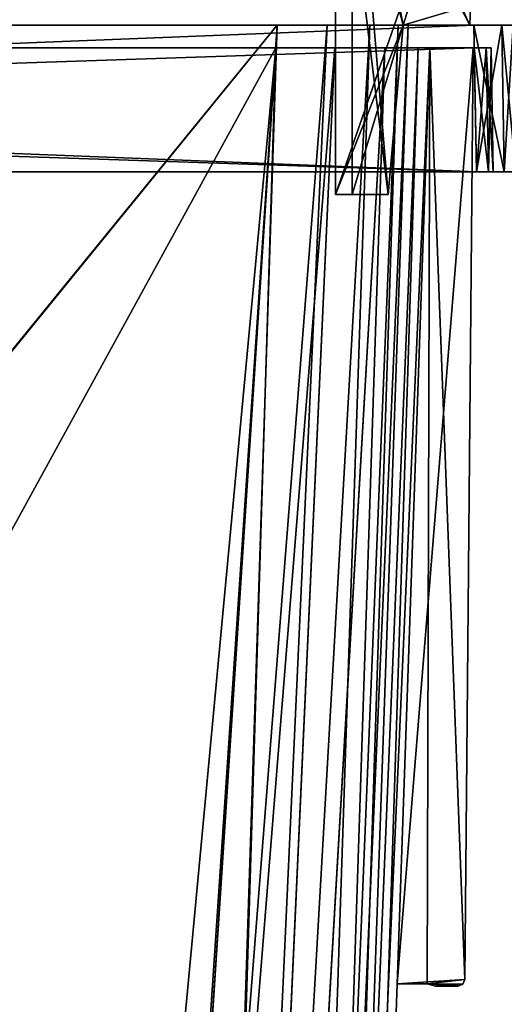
# Model space of a CAD drawing. Header units: millimetres. Extents: x -269 to 269, y -42 to 464.
# Tile 305 of 354: x 52 to 94, y 284 to 372. Entities that reach past the tile are written whole.
import ezdxf

# ---------------------------------------------------------------- set-up
doc = ezdxf.new("R2010")
doc.units = ezdxf.units.MM
doc.header["$LTSCALE"] = 65.185185
for name, color, linetype in [('1410', 7, 'CONTINUOUS'), ('1411', 7, 'CONTINUOUS'), ('1412', 7, 'CONTINUOUS'), ('1413', 7, 'CONTINUOUS'), ('1414', 7, 'CONTINUOUS'), ('1415', 7, 'CONTINUOUS'), ('1416', 7, 'CONTINUOUS'), ('1437', 7, 'CONTINUOUS'), ('1526', 7, 'CONTINUOUS'), ('1533', 7, 'CONTINUOUS'), ('1534', 7, 'CONTINUOUS'), ('1546', 7, 'CONTINUOUS'), ('1550', 7, 'CONTINUOUS'), ('1552', 7, 'CONTINUOUS'), ('1553', 7, 'CONTINUOUS'), ('1557', 7, 'CONTINUOUS'), ('1558', 7, 'CONTINUOUS'), ('1559', 7, 'CONTINUOUS'), ('1560', 7, 'CONTINUOUS'), ('1581', 7, 'CONTINUOUS'), ('1667', 7, 'CONTINUOUS'), ('1700', 7, 'CONTINUOUS'), ('1723', 7, 'CONTINUOUS'), ('1724', 7, 'CONTINUOUS'), ('1725', 7, 'CONTINUOUS'), ('1726', 7, 'CONTINUOUS'), ('1727', 7, 'CONTINUOUS'), ('1728', 7, 'CONTINUOUS'), ('1729', 7, 'CONTINUOUS'), ('1730', 7, 'CONTINUOUS'), ('1731', 7, 'CONTINUOUS'), ('1732', 7, 'CONTINUOUS'), ('1733', 7, 'CONTINUOUS'), ('1734', 7, 'CONTINUOUS'), ('1735', 7, 'CONTINUOUS'), ('1736', 7, 'CONTINUOUS'), ('2070', 7, 'CONTINUOUS'), ('2071', 7, 'CONTINUOUS'), ('2072', 7, 'CONTINUOUS'), ('2074', 7, 'CONTINUOUS'), ('2075', 7, 'CONTINUOUS'), ('2076', 7, 'CONTINUOUS'), ('2078', 7, 'CONTINUOUS'), ('2079', 7, 'CONTINUOUS'), ('2080', 7, 'CONTINUOUS'), ('2081', 7, 'CONTINUOUS'), ('2082', 7, 'CONTINUOUS'), ('2083', 7, 'CONTINUOUS'), ('2084', 7, 'CONTINUOUS'), ('2142', 7, 'CONTINUOUS'), ('2143', 7, 'CONTINUOUS'), ('2144', 7, 'CONTINUOUS'), ('2146', 7, 'CONTINUOUS'), ('2147', 7, 'CONTINUOUS'), ('2148', 7, 'CONTINUOUS'), ('2150', 7, 'CONTINUOUS'), ('2151', 7, 'CONTINUOUS'), ('2152', 7, 'CONTINUOUS'), ('2153', 7, 'CONTINUOUS'), ('2154', 7, 'CONTINUOUS'), ('2155', 7, 'CONTINUOUS'), ('2156', 7, 'CONTINUOUS')]:
    doc.layers.add(name, color=color, linetype=linetype)

msp = doc.modelspace()

# ---------------------------------------------------------------- linework, layer by layer
at = {"layer": '1410', "linetype": 'Continuous'}
for points in [[(87.884, 369, -319.713), (84.986, 286, -274.25), (75.522, 15, -286.541), (87.884, 369, -319.713)], [(75.522, 15, -296.56), (87.884, 369, -319.713), (75.522, 15, -286.541), (75.522, 15, -296.56)], [(87.884, 369, -27.287), (75.522, 15, -50.44), (87.884, 369, -72.75), (87.884, 369, -27.287)], [(87.884, 369, -72.75), (75.522, 15, -50.44), (84.986, 286, -72.75), (87.884, 369, -72.75)], [(87.884, 369, -272.026), (87.884, 369, -74.974), (84.986, 286, -74.25), (87.884, 369, -272.026)], [(84.986, 286, -272.75), (87.884, 369, -272.026), (84.986, 286, -74.25), (84.986, 286, -272.75)], [(87.884, 369, -274.25), (84.986, 286, -274.25), (87.884, 369, -319.713), (87.884, 369, -274.25)], [(84.986, 286, -274.25), (84.986, 286, -272.75), (75.522, 15, -50.44), (84.986, 286, -274.25)], [(75.522, 15, -50.44), (84.986, 286, -272.75), (84.986, 286, -74.25), (75.522, 15, -50.44)], [(75.522, 15, -286.541), (84.986, 286, -274.25), (75.522, 15, -60.459), (75.522, 15, -286.541)], [(75.522, 15, -60.459), (84.986, 286, -274.25), (75.522, 15, -50.44), (75.522, 15, -60.459)], [(84.986, 286, -72.75), (75.522, 15, -50.44), (84.986, 286, -74.25), (84.986, 286, -72.75)]]:
    msp.add_3dface(points, dxfattribs=at)
at = {"layer": '1411', "linetype": 'Continuous'}
for points in [[(-237.308, 369, -337.308), (-236.868, 369, -338.368), (93.308, 369, -337.308), (-237.308, 369, -337.308)], [(-237.308, 369, -337.308), (93.308, 369, -337.308), (26.526, 369, -337.21), (-237.308, 369, -337.308)], [(-236.868, 369, -8.632), (-237.308, 369, -9.692), (92.868, 369, -8.632), (-236.868, 369, -8.632)], [(92.868, 369, -8.632), (-237.308, 369, -9.692), (93.308, 369, -9.692), (92.868, 369, -8.632)], [(93.308, 369, -9.692), (-237.308, 369, -9.692), (-170.526, 369, -9.79), (93.308, 369, -9.692)], [(-236.868, 369, -338.368), (-235.808, 369, -338.808), (92.868, 369, -338.368), (-236.868, 369, -338.368)], [(93.308, 369, -337.308), (-236.868, 369, -338.368), (92.868, 369, -338.368), (93.308, 369, -337.308)], [(-235.808, 369, -8.192), (-236.868, 369, -8.632), (91.808, 369, -8.192), (-235.808, 369, -8.192)], [(91.808, 369, -8.192), (-236.868, 369, -8.632), (92.868, 369, -8.632), (91.808, 369, -8.192)], [(-235.808, 369, -338.808), (91.808, 369, -338.808), (92.868, 369, -338.368), (-235.808, 369, -338.808)], [(93.308, 369, -9.692), (-170.526, 369, -9.79), (26.526, 369, -9.79), (93.308, 369, -9.692)], [(28.75, 369, -337.21), (26.526, 369, -337.21), (93.308, 369, -337.308), (28.75, 369, -337.21)], [(28.75, 369, -9.79), (93.308, 369, -9.692), (26.526, 369, -9.79), (28.75, 369, -9.79)], [(74.213, 369, -13.616), (93.308, 369, -9.692), (28.75, 369, -13.616), (74.213, 369, -13.616)], [(28.75, 369, -13.616), (93.308, 369, -9.692), (28.75, 369, -9.79), (28.75, 369, -13.616)], [(28.75, 369, -337.21), (93.308, 369, -337.308), (74.213, 369, -333.384), (28.75, 369, -337.21)], [(28.75, 369, -333.384), (28.75, 369, -337.21), (74.213, 369, -333.384), (28.75, 369, -333.384)], [(79.451, 369, -14.656), (93.308, 369, -9.692), (74.213, 369, -13.616), (79.451, 369, -14.656)], [(74.213, 369, -333.384), (93.308, 369, -337.308), (79.445, 369, -332.347), (74.213, 369, -333.384)], [(79.445, 369, -332.347), (93.308, 369, -337.308), (83.889, 369, -329.377), (79.445, 369, -332.347)], [(83.89, 369, -17.623), (93.308, 369, -9.692), (79.451, 369, -14.656), (83.89, 369, -17.623)], [(83.889, 369, -329.377), (93.308, 369, -337.308), (86.849, 369, -324.94), (83.889, 369, -329.377)], [(86.846, 369, -22.054), (93.308, 369, -9.692), (83.89, 369, -17.623), (86.846, 369, -22.054)], [(87.884, 369, -27.287), (93.308, 369, -9.692), (86.846, 369, -22.054), (87.884, 369, -27.287)], [(93.308, 369, -337.308), (87.884, 369, -319.713), (86.849, 369, -324.94), (93.308, 369, -337.308)], [(87.884, 369, -74.974), (87.884, 369, -272.026), (91.71, 369, -74.974), (87.884, 369, -74.974)], [(93.308, 369, -9.692), (87.884, 369, -272.026), (91.71, 369, -272.026), (93.308, 369, -9.692)], [(87.884, 369, -272.026), (93.308, 369, -9.692), (91.71, 369, -74.974), (87.884, 369, -272.026)], [(87.884, 369, -274.25), (87.884, 369, -319.713), (91.71, 369, -274.25), (87.884, 369, -274.25)], [(87.884, 369, -319.713), (93.308, 369, -337.308), (91.71, 369, -274.25), (87.884, 369, -319.713)], [(87.884, 369, -27.287), (87.884, 369, -72.75), (93.308, 369, -9.692), (87.884, 369, -27.287)], [(93.308, 369, -9.692), (87.884, 369, -72.75), (91.71, 369, -72.75), (93.308, 369, -9.692)], [(93.308, 369, -337.308), (93.308, 369, -9.692), (91.71, 369, -274.25), (93.308, 369, -337.308)], [(91.71, 369, -274.25), (93.308, 369, -9.692), (91.71, 369, -272.026), (91.71, 369, -274.25)], [(91.71, 369, -74.974), (93.308, 369, -9.692), (91.71, 369, -72.75), (91.71, 369, -74.974)]]:
    msp.add_3dface(points, dxfattribs=at)
at = {"layer": '1412', "linetype": 'Continuous'}
for points in [[(-235.808, 369, -338.808), (-236, 358, -339), (92, 358, -339), (-235.808, 369, -338.808)], [(91.808, 369, -338.808), (-235.808, 369, -338.808), (92, 358, -339), (91.808, 369, -338.808)]]:
    msp.add_3dface(points, dxfattribs=at)
at = {"layer": '1413', "linetype": 'Continuous'}
for points in [[(92.001, 358, -341), (-236, 358, -339), (-236.001, 358, -341), (92.001, 358, -341)], [(92.001, 358, -6), (-236.001, 358, -6), (92, 358, -8), (92.001, 358, -6)], [(92, 358, -8), (-236.001, 358, -6), (-236, 358, -8), (92, 358, -8)], [(92, 358, -339), (-236, 358, -339), (92.001, 358, -341), (92, 358, -339)], [(92, 358, -339), (92.001, 358, -341), (93.06, 358, -338.56), (92, 358, -339)], [(92.001, 358, -6), (92, 358, -8), (93.06, 358, -8.44), (92.001, 358, -6)], [(92.001, 358, -341), (94.475, 358, -339.975), (93.06, 358, -338.56), (92.001, 358, -341)], [(94.475, 358, -7.025), (92.001, 358, -6), (93.06, 358, -8.44), (94.475, 358, -7.025)], [(93.5, 358, -9.5), (94.475, 358, -7.025), (93.06, 358, -8.44), (93.5, 358, -9.5)], [(93.06, 358, -338.56), (94.475, 358, -339.975), (93.5, 358, -337.5), (93.06, 358, -338.56)], [(94.475, 358, -339.975), (94.475, 358, -7.025), (93.5, 358, -9.5), (94.475, 358, -339.975)], [(93.5, 358, -337.5), (94.475, 358, -339.975), (93.5, 358, -9.5), (93.5, 358, -337.5)], [(95.5, 358, -9.499), (94.475, 358, -7.025), (95.5, 358, -337.501), (95.5, 358, -9.499)], [(95.5, 358, -337.501), (94.475, 358, -7.025), (94.475, 358, -339.975), (95.5, 358, -337.501)]]:
    msp.add_3dface(points, dxfattribs=at)
at = {"layer": '1414', "linetype": 'Continuous'}
for points in [[(92.001, 358, -341), (-236.001, 358, -341), (91.774, 371, -340.773), (92.001, 358, -341)], [(-236.001, 358, -341), (-235.774, 371, -340.773), (91.774, 371, -340.773), (-236.001, 358, -341)]]:
    msp.add_3dface(points, dxfattribs=at)
at = {"layer": '1415', "linetype": 'Continuous'}
for points in [[(91.774, 371, -340.773), (-235.774, 371, -340.773), (74.339, 371, -331.453), (91.774, 371, -340.773)], [(74.339, 371, -331.453), (-235.774, 371, -340.773), (-218.339, 371, -331.453), (74.339, 371, -331.453)], [(-235.774, 371, -6.227), (91.774, 371, -6.227), (-218.339, 371, -15.547), (-235.774, 371, -6.227)], [(-218.339, 371, -15.547), (91.774, 371, -6.227), (74.339, 371, -15.547), (-218.339, 371, -15.547)], [(91.774, 371, -340.773), (74.339, 371, -331.453), (78.781, 371, -330.572), (91.774, 371, -340.773)], [(74.339, 371, -15.547), (91.774, 371, -6.227), (78.785, 371, -16.429), (74.339, 371, -15.547)], [(82.549, 371, -328.058), (91.774, 371, -340.773), (78.781, 371, -330.572), (82.549, 371, -328.058)], [(78.785, 371, -16.429), (91.774, 371, -6.227), (82.558, 371, -18.951), (78.785, 371, -16.429)], [(85.071, 371, -324.285), (91.774, 371, -340.773), (82.549, 371, -328.058), (85.071, 371, -324.285)], [(82.558, 371, -18.951), (91.774, 371, -6.227), (85.072, 371, -22.719), (82.558, 371, -18.951)], [(85.953, 371, -319.839), (91.774, 371, -340.773), (85.071, 371, -324.285), (85.953, 371, -319.839)], [(85.072, 371, -22.719), (91.774, 371, -6.227), (85.953, 371, -27.161), (85.072, 371, -22.719)], [(91.774, 371, -6.227), (91.774, 371, -340.773), (85.953, 371, -319.839), (91.774, 371, -6.227)], [(85.953, 371, -27.161), (91.774, 371, -6.227), (85.953, 371, -319.839), (85.953, 371, -27.161)], [(91.774, 371, -340.773), (91.774, 371, -6.227), (94.248, 371, -7.252), (91.774, 371, -340.773)], [(94.248, 371, -339.748), (91.774, 371, -340.773), (94.248, 371, -7.252), (94.248, 371, -339.748)], [(95.273, 371, -337.274), (94.248, 371, -339.748), (95.273, 371, -9.726), (95.273, 371, -337.274)], [(95.273, 371, -9.726), (94.248, 371, -339.748), (94.248, 371, -7.252), (95.273, 371, -9.726)]]:
    msp.add_3dface(points, dxfattribs=at)
at = {"layer": '1416', "linetype": 'Continuous'}
for points in [[(74.339, 371, -331.453), (-218.339, 371, -331.453), (-196.611, 38.791, -319.852), (74.339, 371, -331.453)], [(-195.968, 38.791, -319.852), (74.339, 371, -331.453), (-196.611, 38.791, -319.852), (-195.968, 38.791, -319.852)], [(74.339, 371, -331.453), (-195.968, 38.791, -319.852), (51.968, 38.791, -319.852), (74.339, 371, -331.453)], [(52.611, 38.791, -319.852), (74.339, 371, -331.453), (51.968, 38.791, -319.852), (52.611, 38.791, -319.852)]]:
    msp.add_3dface(points, dxfattribs=at)
at = {"layer": '1437', "linetype": 'Continuous'}
for points in [[(-218.339, 371, -15.547), (74.339, 371, -15.547), (52.611, 38.791, -27.148), (-218.339, 371, -15.547)], [(-195.968, 38.791, -27.148), (-218.339, 371, -15.547), (51.968, 38.791, -27.148), (-195.968, 38.791, -27.148)], [(51.968, 38.791, -27.148), (-218.339, 371, -15.547), (52.611, 38.791, -27.148), (51.968, 38.791, -27.148)]]:
    msp.add_3dface(points, dxfattribs=at)
at = {"layer": '1526', "linetype": 'Continuous'}
for points in [[(85.953, 371, -27.161), (85.953, 371, -319.839), (74.352, 38.791, -298.111), (85.953, 371, -27.161)], [(74.352, 38.791, -48.889), (85.953, 371, -27.161), (74.352, 38.791, -49.532), (74.352, 38.791, -48.889)], [(85.953, 371, -27.161), (74.352, 38.791, -298.111), (74.352, 38.791, -297.468), (85.953, 371, -27.161)], [(85.953, 371, -27.161), (74.352, 38.791, -297.468), (74.352, 38.791, -49.532), (85.953, 371, -27.161)]]:
    msp.add_3dface(points, dxfattribs=at)
at = {"layer": '1533', "linetype": 'Continuous'}
for points in [[(74.339, 371, -331.453), (52.611, 38.791, -319.852), (63.488, 38.647, -316.933), (74.339, 371, -331.453)], [(78.781, 371, -330.572), (74.339, 371, -331.453), (63.488, 38.647, -316.933), (78.781, 371, -330.572)], [(82.549, 371, -328.058), (78.781, 371, -330.572), (63.488, 38.647, -316.933), (82.549, 371, -328.058)], [(82.549, 371, -328.058), (63.488, 38.647, -316.933), (71.438, 38.648, -308.979), (82.549, 371, -328.058)], [(85.071, 371, -324.285), (82.549, 371, -328.058), (71.438, 38.648, -308.979), (85.071, 371, -324.285)], [(85.071, 371, -324.285), (71.438, 38.648, -308.979), (74.352, 38.791, -298.111), (85.071, 371, -324.285)], [(85.953, 371, -319.839), (85.071, 371, -324.285), (74.352, 38.791, -298.111), (85.953, 371, -319.839)]]:
    msp.add_3dface(points, dxfattribs=at)
at = {"layer": '1534', "linetype": 'Continuous'}
for points in [[(74.339, 371, -15.547), (78.785, 371, -16.429), (52.611, 38.791, -27.148), (74.339, 371, -15.547)], [(52.611, 38.791, -27.148), (78.785, 371, -16.429), (63.487, 38.647, -30.067), (52.611, 38.791, -27.148)], [(78.785, 371, -16.429), (82.558, 371, -18.951), (63.487, 38.647, -30.067), (78.785, 371, -16.429)], [(82.558, 371, -18.951), (71.437, 38.648, -38.02), (63.487, 38.647, -30.067), (82.558, 371, -18.951)], [(82.558, 371, -18.951), (85.072, 371, -22.719), (71.437, 38.648, -38.02), (82.558, 371, -18.951)], [(85.072, 371, -22.719), (85.953, 371, -27.161), (71.437, 38.648, -38.02), (85.072, 371, -22.719)], [(85.953, 371, -27.161), (74.352, 38.791, -48.889), (71.437, 38.648, -38.02), (85.953, 371, -27.161)]]:
    msp.add_3dface(points, dxfattribs=at)
at = {"layer": '1546', "linetype": 'Continuous'}
for points in [[(-236.001, 358, -6), (92.001, 358, -6), (-235.774, 371, -6.227), (-236.001, 358, -6)], [(92.001, 358, -6), (91.774, 371, -6.227), (-235.774, 371, -6.227), (92.001, 358, -6)]]:
    msp.add_3dface(points, dxfattribs=at)
at = {"layer": '1550', "linetype": 'Continuous'}
for points in [[(92.001, 358, -6), (94.475, 358, -7.025), (91.774, 371, -6.227), (92.001, 358, -6)], [(91.774, 371, -6.227), (94.475, 358, -7.025), (94.248, 371, -7.252), (91.774, 371, -6.227)], [(94.475, 358, -7.025), (95.5, 358, -9.499), (94.248, 371, -7.252), (94.475, 358, -7.025)], [(95.5, 358, -9.499), (95.273, 371, -9.726), (94.248, 371, -7.252), (95.5, 358, -9.499)]]:
    msp.add_3dface(points, dxfattribs=at)
at = {"layer": '1552', "linetype": 'Continuous'}
for points in [[(92.001, 358, -341), (91.774, 371, -340.773), (94.248, 371, -339.748), (92.001, 358, -341)], [(94.475, 358, -339.975), (92.001, 358, -341), (94.248, 371, -339.748), (94.475, 358, -339.975)], [(94.475, 358, -339.975), (94.248, 371, -339.748), (95.273, 371, -337.274), (94.475, 358, -339.975)], [(95.5, 358, -337.501), (94.475, 358, -339.975), (95.273, 371, -337.274), (95.5, 358, -337.501)]]:
    msp.add_3dface(points, dxfattribs=at)
at = {"layer": '1553', "linetype": 'Continuous'}
for points in [[(-235.808, 369, -8.192), (91.808, 369, -8.192), (-236, 358, -8), (-235.808, 369, -8.192)], [(91.808, 369, -8.192), (92, 358, -8), (-236, 358, -8), (91.808, 369, -8.192)]]:
    msp.add_3dface(points, dxfattribs=at)
at = {"layer": '1557', "linetype": 'Continuous'}
for points in [[(91.808, 369, -8.192), (92.868, 369, -8.632), (92, 358, -8), (91.808, 369, -8.192)], [(92, 358, -8), (92.868, 369, -8.632), (93.06, 358, -8.44), (92, 358, -8)], [(92.868, 369, -8.632), (93.308, 369, -9.692), (93.06, 358, -8.44), (92.868, 369, -8.632)], [(93.308, 369, -9.692), (93.5, 358, -9.5), (93.06, 358, -8.44), (93.308, 369, -9.692)]]:
    msp.add_3dface(points, dxfattribs=at)
at = {"layer": '1558', "linetype": 'Continuous'}
for points in [[(93.308, 369, -9.692), (93.308, 369, -337.308), (93.5, 358, -9.5), (93.308, 369, -9.692)], [(93.308, 369, -337.308), (93.5, 358, -337.5), (93.5, 358, -9.5), (93.308, 369, -337.308)]]:
    msp.add_3dface(points, dxfattribs=at)
at = {"layer": '1559', "linetype": 'Continuous'}
for points in [[(92.868, 369, -338.368), (91.808, 369, -338.808), (93.06, 358, -338.56), (92.868, 369, -338.368)], [(91.808, 369, -338.808), (92, 358, -339), (93.06, 358, -338.56), (91.808, 369, -338.808)], [(93.308, 369, -337.308), (92.868, 369, -338.368), (93.5, 358, -337.5), (93.308, 369, -337.308)], [(92.868, 369, -338.368), (93.06, 358, -338.56), (93.5, 358, -337.5), (92.868, 369, -338.368)]]:
    msp.add_3dface(points, dxfattribs=at)
at = {"layer": '1560', "linetype": 'Continuous'}
for points in [[(74.213, 369, -13.616), (28.75, 369, -13.616), (28.75, 286, -16.514), (74.213, 369, -13.616)], [(74.213, 369, -13.616), (28.75, 286, -16.514), (41.041, 15, -25.978), (74.213, 369, -13.616)], [(51.06, 15, -25.978), (74.213, 369, -13.616), (41.041, 15, -25.978), (51.06, 15, -25.978)]]:
    msp.add_3dface(points, dxfattribs=at)
at = {"layer": '1581', "linetype": 'Continuous'}
msp.add_3dface([(28.75, 369, -333.384), (74.213, 369, -333.384), (51.06, 15, -321.022), (28.75, 369, -333.384)], dxfattribs=at)
at = {"layer": '1667', "linetype": 'Continuous'}
for points in [[(74.213, 369, -333.384), (79.445, 369, -332.347), (51.06, 15, -321.022), (74.213, 369, -333.384)], [(51.06, 15, -321.022), (79.445, 369, -332.347), (63.307, 15, -317.743), (51.06, 15, -321.022)], [(79.445, 369, -332.347), (83.889, 369, -329.377), (63.307, 15, -317.743), (79.445, 369, -332.347)], [(83.889, 369, -329.377), (72.248, 15, -308.799), (63.307, 15, -317.743), (83.889, 369, -329.377)], [(87.884, 369, -319.713), (75.522, 15, -296.56), (72.248, 15, -308.799), (87.884, 369, -319.713)], [(86.849, 369, -324.94), (87.884, 369, -319.713), (72.248, 15, -308.799), (86.849, 369, -324.94)], [(83.889, 369, -329.377), (86.849, 369, -324.94), (72.248, 15, -308.799), (83.889, 369, -329.377)]]:
    msp.add_3dface(points, dxfattribs=at)
at = {"layer": '1700', "linetype": 'Continuous'}
for points in [[(74.213, 369, -13.616), (51.06, 15, -25.978), (63.301, 15, -29.253), (74.213, 369, -13.616)], [(83.89, 369, -17.623), (79.451, 369, -14.656), (63.301, 15, -29.253), (83.89, 369, -17.623)], [(83.89, 369, -17.623), (63.301, 15, -29.253), (72.252, 15, -38.208), (83.89, 369, -17.623)], [(79.451, 369, -14.656), (74.213, 369, -13.616), (63.301, 15, -29.253), (79.451, 369, -14.656)], [(75.522, 15, -50.44), (86.846, 369, -22.054), (72.252, 15, -38.208), (75.522, 15, -50.44)], [(86.846, 369, -22.054), (83.89, 369, -17.623), (72.252, 15, -38.208), (86.846, 369, -22.054)], [(75.522, 15, -50.44), (87.884, 369, -27.287), (86.846, 369, -22.054), (75.522, 15, -50.44)]]:
    msp.add_3dface(points, dxfattribs=at)
at = {"layer": '1723', "linetype": 'Continuous'}
for points in [[(84.986, 286, -274.25), (87.884, 369, -274.25), (87.643, 286, -274.25), (84.986, 286, -274.25)], [(87.884, 369, -274.25), (90.989, 286.395, -274.25), (87.643, 286, -274.25), (87.884, 369, -274.25)], [(87.884, 369, -274.25), (91.71, 369, -274.25), (90.989, 286.395, -274.25), (87.884, 369, -274.25)], [(87.643, 286, -274.25), (90.989, 286.395, -274.25), (90.812, 285.974, -274.25), (87.643, 286, -274.25)], [(88.389, 285.8, -274.25), (87.643, 286, -274.25), (90.389, 285.8, -274.25), (88.389, 285.8, -274.25)], [(90.389, 285.8, -274.25), (87.643, 286, -274.25), (90.812, 285.974, -274.25), (90.389, 285.8, -274.25)]]:
    msp.add_3dface(points, dxfattribs=at)
at = {"layer": '1724', "linetype": 'Continuous'}
for points in [[(91.71, 369, -274.25), (91.71, 369, -272.026), (90.989, 286.395, -272.747), (91.71, 369, -274.25)], [(90.989, 286.395, -274.25), (91.71, 369, -274.25), (90.989, 286.395, -272.747), (90.989, 286.395, -274.25)]]:
    msp.add_3dface(points, dxfattribs=at)
at = {"layer": '1725', "linetype": 'Continuous'}
for points in [[(87.884, 369, -272.026), (84.986, 286, -272.75), (91.71, 369, -272.026), (87.884, 369, -272.026)], [(91.71, 369, -272.026), (84.986, 286, -272.75), (90.989, 286.395, -272.747), (91.71, 369, -272.026)], [(90.989, 286.395, -272.747), (84.986, 286, -272.75), (87.643, 286, -272.75), (90.989, 286.395, -272.747)], [(90.812, 285.974, -272.75), (90.989, 286.395, -272.747), (87.643, 286, -272.75), (90.812, 285.974, -272.75)], [(88.389, 285.8, -272.752), (90.812, 285.974, -272.75), (87.643, 286, -272.75), (88.389, 285.8, -272.752)], [(90.389, 285.8, -272.752), (90.812, 285.974, -272.75), (88.389, 285.8, -272.752), (90.389, 285.8, -272.752)]]:
    msp.add_3dface(points, dxfattribs=at)
at = {"layer": '1726', "linetype": 'Continuous'}
for points in [[(90.812, 285.974, -274.25), (90.989, 286.395, -274.25), (90.812, 285.974, -272.75), (90.812, 285.974, -274.25)], [(90.989, 286.395, -274.25), (90.989, 286.395, -272.747), (90.812, 285.974, -272.75), (90.989, 286.395, -274.25)], [(90.389, 285.8, -274.25), (90.812, 285.974, -274.25), (90.389, 285.8, -272.752), (90.389, 285.8, -274.25)], [(90.812, 285.974, -274.25), (90.812, 285.974, -272.75), (90.389, 285.8, -272.752), (90.812, 285.974, -274.25)]]:
    msp.add_3dface(points, dxfattribs=at)
at = {"layer": '1727', "linetype": 'Continuous'}
for points in [[(88.389, 285.8, -274.25), (90.389, 285.8, -274.25), (88.389, 285.8, -272.752), (88.389, 285.8, -274.25)], [(90.389, 285.8, -274.25), (90.389, 285.8, -272.752), (88.389, 285.8, -272.752), (90.389, 285.8, -274.25)]]:
    msp.add_3dface(points, dxfattribs=at)
at = {"layer": '1728', "linetype": 'Continuous'}
for points in [[(87.643, 286, -274.25), (88.389, 285.8, -274.25), (88.389, 285.8, -272.752), (87.643, 286, -274.25)], [(87.643, 286, -274.25), (88.389, 285.8, -272.752), (87.643, 286, -272.75), (87.643, 286, -274.25)]]:
    msp.add_3dface(points, dxfattribs=at)
at = {"layer": '1729', "linetype": 'Continuous'}
for points in [[(84.986, 286, -272.75), (84.986, 286, -274.25), (87.643, 286, -274.25), (84.986, 286, -272.75)], [(84.986, 286, -272.75), (87.643, 286, -274.25), (87.643, 286, -272.75), (84.986, 286, -272.75)]]:
    msp.add_3dface(points, dxfattribs=at)
at = {"layer": '1730', "linetype": 'Continuous'}
for points in [[(84.986, 286, -74.25), (87.884, 369, -74.974), (87.643, 286, -74.25), (84.986, 286, -74.25)], [(87.884, 369, -74.974), (90.989, 286.395, -74.253), (87.643, 286, -74.25), (87.884, 369, -74.974)], [(87.884, 369, -74.974), (91.71, 369, -74.974), (90.989, 286.395, -74.253), (87.884, 369, -74.974)], [(87.643, 286, -74.25), (90.989, 286.395, -74.253), (90.812, 285.974, -74.25), (87.643, 286, -74.25)], [(88.389, 285.8, -74.248), (87.643, 286, -74.25), (90.389, 285.8, -74.248), (88.389, 285.8, -74.248)], [(90.389, 285.8, -74.248), (87.643, 286, -74.25), (90.812, 285.974, -74.25), (90.389, 285.8, -74.248)]]:
    msp.add_3dface(points, dxfattribs=at)
at = {"layer": '1731', "linetype": 'Continuous'}
for points in [[(91.71, 369, -74.974), (91.71, 369, -72.75), (90.989, 286.395, -72.75), (91.71, 369, -74.974)], [(90.989, 286.395, -74.253), (91.71, 369, -74.974), (90.989, 286.395, -72.75), (90.989, 286.395, -74.253)]]:
    msp.add_3dface(points, dxfattribs=at)
at = {"layer": '1732', "linetype": 'Continuous'}
for points in [[(90.812, 285.974, -74.25), (90.989, 286.395, -74.253), (90.812, 285.974, -72.75), (90.812, 285.974, -74.25)], [(90.989, 286.395, -74.253), (90.989, 286.395, -72.75), (90.812, 285.974, -72.75), (90.989, 286.395, -74.253)], [(90.389, 285.8, -74.248), (90.812, 285.974, -74.25), (90.389, 285.8, -72.75), (90.389, 285.8, -74.248)], [(90.389, 285.8, -72.75), (90.812, 285.974, -74.25), (90.812, 285.974, -72.75), (90.389, 285.8, -72.75)]]:
    msp.add_3dface(points, dxfattribs=at)
at = {"layer": '1733', "linetype": 'Continuous'}
for points in [[(88.389, 285.8, -74.248), (90.389, 285.8, -74.248), (88.389, 285.8, -72.75), (88.389, 285.8, -74.248)], [(90.389, 285.8, -74.248), (90.389, 285.8, -72.75), (88.389, 285.8, -72.75), (90.389, 285.8, -74.248)]]:
    msp.add_3dface(points, dxfattribs=at)
at = {"layer": '1734', "linetype": 'Continuous'}
for points in [[(87.643, 286, -74.25), (88.389, 285.8, -74.248), (88.389, 285.8, -72.75), (87.643, 286, -74.25)], [(87.643, 286, -74.25), (88.389, 285.8, -72.75), (87.643, 286, -72.75), (87.643, 286, -74.25)]]:
    msp.add_3dface(points, dxfattribs=at)
at = {"layer": '1735', "linetype": 'Continuous'}
for points in [[(84.986, 286, -72.75), (84.986, 286, -74.25), (87.643, 286, -74.25), (84.986, 286, -72.75)], [(84.986, 286, -72.75), (87.643, 286, -74.25), (87.643, 286, -72.75), (84.986, 286, -72.75)]]:
    msp.add_3dface(points, dxfattribs=at)
at = {"layer": '1736', "linetype": 'Continuous'}
for points in [[(87.884, 369, -72.75), (84.986, 286, -72.75), (91.71, 369, -72.75), (87.884, 369, -72.75)], [(91.71, 369, -72.75), (84.986, 286, -72.75), (90.989, 286.395, -72.75), (91.71, 369, -72.75)], [(90.989, 286.395, -72.75), (84.986, 286, -72.75), (87.643, 286, -72.75), (90.989, 286.395, -72.75)], [(90.812, 285.974, -72.75), (90.989, 286.395, -72.75), (87.643, 286, -72.75), (90.812, 285.974, -72.75)], [(88.389, 285.8, -72.75), (90.812, 285.974, -72.75), (87.643, 286, -72.75), (88.389, 285.8, -72.75)], [(90.389, 285.8, -72.75), (90.812, 285.974, -72.75), (88.389, 285.8, -72.75), (90.389, 285.8, -72.75)]]:
    msp.add_3dface(points, dxfattribs=at)
at = {"layer": '2070', "linetype": 'Continuous'}
for points in [[(79.5, 356, -79.25), (79.5, 394, -79.25), (84.188, 356, -79.25), (79.5, 356, -79.25)], [(84.188, 356, -79.25), (79.5, 394, -79.25), (85.5, 371, -79.25), (84.188, 356, -79.25)], [(85.5, 371, -79.25), (79.5, 394, -79.25), (91.409, 371, -79.25), (85.5, 371, -79.25)], [(91.409, 371, -79.25), (79.5, 394, -79.25), (91.472, 372.8, -79.25), (91.409, 371, -79.25)]]:
    msp.add_3dface(points, dxfattribs=at)
at = {"layer": '2071', "linetype": 'Continuous'}
for points in [[(79.5, 394, -62.75), (79.5, 394, -79.25), (79.5, 356, -79.25), (79.5, 394, -62.75)], [(79.5, 394, -62.75), (79.5, 356, -79.25), (79.5, 356, -62.949), (79.5, 394, -62.75)]]:
    msp.add_3dface(points, dxfattribs=at)
at = {"layer": '2072', "linetype": 'Continuous'}
for points in [[(92.732, 394, -62.75), (79.5, 394, -62.75), (79.5, 356, -62.949), (92.732, 394, -62.75)], [(92.732, 394, -62.75), (79.5, 356, -62.949), (85.5, 371, -62.87), (92.732, 394, -62.75)], [(91.472, 372.8, -62.861), (92.732, 394, -62.75), (85.5, 371, -62.87), (91.472, 372.8, -62.861)], [(91.409, 371, -62.87), (91.472, 372.8, -62.861), (85.5, 371, -62.87), (91.409, 371, -62.87)], [(85.5, 371, -62.87), (79.5, 356, -62.949), (84.188, 356, -62.949), (85.5, 371, -62.87)]]:
    msp.add_3dface(points, dxfattribs=at)
at = {"layer": '2074', "linetype": 'Continuous'}
for points in [[(81, 394, -64.25), (91.472, 372.8, -64.139), (91.409, 371, -64.13), (81, 394, -64.25)], [(81, 356, -64.051), (81, 394, -64.25), (84.188, 356, -64.051), (81, 356, -64.051)], [(84.188, 356, -64.051), (81, 394, -64.25), (85.5, 371, -64.13), (84.188, 356, -64.051)], [(85.5, 371, -64.13), (81, 394, -64.25), (91.409, 371, -64.13), (85.5, 371, -64.13)]]:
    msp.add_3dface(points, dxfattribs=at)
at = {"layer": '2075', "linetype": 'Continuous'}
for points in [[(81, 394, -77.75), (81, 394, -64.25), (81, 356, -64.051), (81, 394, -77.75)], [(81, 394, -77.75), (81, 356, -64.051), (81, 356, -77.75), (81, 394, -77.75)]]:
    msp.add_3dface(points, dxfattribs=at)
at = {"layer": '2076', "linetype": 'Continuous'}
for points in [[(92.732, 394, -77.75), (81, 394, -77.75), (85.5, 371, -77.75), (92.732, 394, -77.75)], [(81, 394, -77.75), (81, 356, -77.75), (85.5, 371, -77.75), (81, 394, -77.75)], [(91.472, 372.8, -77.75), (92.732, 394, -77.75), (85.5, 371, -77.75), (91.472, 372.8, -77.75)], [(91.409, 371, -77.75), (91.472, 372.8, -77.75), (85.5, 371, -77.75), (91.409, 371, -77.75)], [(85.5, 371, -77.75), (81, 356, -77.75), (84.188, 356, -77.75), (85.5, 371, -77.75)]]:
    msp.add_3dface(points, dxfattribs=at)
at = {"layer": '2078', "linetype": 'Continuous'}
for points in [[(91.409, 371, -79.25), (91.472, 372.8, -79.25), (91.409, 371, -77.75), (91.409, 371, -79.25)], [(91.472, 372.8, -79.25), (91.472, 372.8, -77.75), (91.409, 371, -77.75), (91.472, 372.8, -79.25)]]:
    msp.add_3dface(points, dxfattribs=at)
at = {"layer": '2079', "linetype": 'Continuous'}
for points in [[(85.5, 371, -79.25), (91.409, 371, -79.25), (85.5, 371, -77.75), (85.5, 371, -79.25)], [(91.409, 371, -79.25), (91.409, 371, -77.75), (85.5, 371, -77.75), (91.409, 371, -79.25)]]:
    msp.add_3dface(points, dxfattribs=at)
at = {"layer": '2080', "linetype": 'Continuous'}
for points in [[(84.188, 356, -79.25), (85.5, 371, -79.25), (84.188, 356, -77.75), (84.188, 356, -79.25)], [(85.5, 371, -79.25), (85.5, 371, -77.75), (84.188, 356, -77.75), (85.5, 371, -79.25)]]:
    msp.add_3dface(points, dxfattribs=at)
at = {"layer": '2081', "linetype": 'Continuous'}
for points in [[(79.5, 356, -79.25), (84.188, 356, -79.25), (84.188, 356, -77.75), (79.5, 356, -79.25)], [(79.5, 356, -62.949), (79.5, 356, -79.25), (81, 356, -64.051), (79.5, 356, -62.949)], [(81, 356, -64.051), (79.5, 356, -79.25), (81, 356, -77.75), (81, 356, -64.051)], [(81, 356, -77.75), (79.5, 356, -79.25), (84.188, 356, -77.75), (81, 356, -77.75)], [(84.188, 356, -62.949), (79.5, 356, -62.949), (81, 356, -64.051), (84.188, 356, -62.949)], [(84.188, 356, -62.949), (81, 356, -64.051), (84.188, 356, -64.051), (84.188, 356, -62.949)]]:
    msp.add_3dface(points, dxfattribs=at)
at = {"layer": '2082', "linetype": 'Continuous'}
for points in [[(85.5, 371, -62.87), (84.188, 356, -62.949), (85.5, 371, -64.13), (85.5, 371, -62.87)], [(84.188, 356, -62.949), (84.188, 356, -64.051), (85.5, 371, -64.13), (84.188, 356, -62.949)]]:
    msp.add_3dface(points, dxfattribs=at)
at = {"layer": '2083', "linetype": 'Continuous'}
for points in [[(91.409, 371, -62.87), (85.5, 371, -62.87), (91.409, 371, -64.13), (91.409, 371, -62.87)], [(85.5, 371, -62.87), (85.5, 371, -64.13), (91.409, 371, -64.13), (85.5, 371, -62.87)]]:
    msp.add_3dface(points, dxfattribs=at)
at = {"layer": '2084', "linetype": 'Continuous'}
for points in [[(91.472, 372.8, -62.861), (91.409, 371, -62.87), (91.472, 372.8, -64.139), (91.472, 372.8, -62.861)], [(91.472, 372.8, -64.139), (91.409, 371, -62.87), (91.409, 371, -64.13), (91.472, 372.8, -64.139)]]:
    msp.add_3dface(points, dxfattribs=at)
at = {"layer": '2142', "linetype": 'Continuous'}
for points in [[(79.5, 356, -284.051), (79.5, 394, -284.25), (84.188, 356, -284.051), (79.5, 356, -284.051)], [(84.188, 356, -284.051), (79.5, 394, -284.25), (85.5, 371, -284.13), (84.188, 356, -284.051)], [(85.5, 371, -284.13), (79.5, 394, -284.25), (91.409, 371, -284.13), (85.5, 371, -284.13)], [(91.409, 371, -284.13), (79.5, 394, -284.25), (91.472, 372.8, -284.139), (91.409, 371, -284.13)]]:
    msp.add_3dface(points, dxfattribs=at)
at = {"layer": '2143', "linetype": 'Continuous'}
for points in [[(79.5, 394, -267.75), (79.5, 394, -284.25), (79.5, 356, -284.051), (79.5, 394, -267.75)], [(79.5, 394, -267.75), (79.5, 356, -284.051), (79.5, 356, -267.75), (79.5, 394, -267.75)]]:
    msp.add_3dface(points, dxfattribs=at)
at = {"layer": '2144', "linetype": 'Continuous'}
for points in [[(92.732, 394, -267.75), (79.5, 394, -267.75), (79.5, 356, -267.75), (92.732, 394, -267.75)], [(92.732, 394, -267.75), (79.5, 356, -267.75), (85.5, 371, -267.75), (92.732, 394, -267.75)], [(91.472, 372.8, -267.75), (92.732, 394, -267.75), (85.5, 371, -267.75), (91.472, 372.8, -267.75)], [(91.409, 371, -267.75), (91.472, 372.8, -267.75), (85.5, 371, -267.75), (91.409, 371, -267.75)], [(85.5, 371, -267.75), (79.5, 356, -267.75), (84.188, 356, -267.75), (85.5, 371, -267.75)]]:
    msp.add_3dface(points, dxfattribs=at)
at = {"layer": '2146', "linetype": 'Continuous'}
for points in [[(81, 394, -269.25), (91.472, 372.8, -269.25), (91.409, 371, -269.25), (81, 394, -269.25)], [(81, 356, -269.25), (81, 394, -269.25), (84.188, 356, -269.25), (81, 356, -269.25)], [(84.188, 356, -269.25), (81, 394, -269.25), (85.5, 371, -269.25), (84.188, 356, -269.25)], [(85.5, 371, -269.25), (81, 394, -269.25), (91.409, 371, -269.25), (85.5, 371, -269.25)]]:
    msp.add_3dface(points, dxfattribs=at)
at = {"layer": '2147', "linetype": 'Continuous'}
for points in [[(81, 394, -282.75), (81, 394, -269.25), (81, 356, -269.25), (81, 394, -282.75)], [(81, 394, -282.75), (81, 356, -269.25), (81, 356, -282.949), (81, 394, -282.75)]]:
    msp.add_3dface(points, dxfattribs=at)
at = {"layer": '2148', "linetype": 'Continuous'}
for points in [[(92.732, 394, -282.75), (81, 394, -282.75), (85.5, 371, -282.87), (92.732, 394, -282.75)], [(81, 394, -282.75), (81, 356, -282.949), (85.5, 371, -282.87), (81, 394, -282.75)], [(91.472, 372.8, -282.861), (92.732, 394, -282.75), (85.5, 371, -282.87), (91.472, 372.8, -282.861)], [(91.409, 371, -282.87), (91.472, 372.8, -282.861), (85.5, 371, -282.87), (91.409, 371, -282.87)], [(85.5, 371, -282.87), (81, 356, -282.949), (84.188, 356, -282.949), (85.5, 371, -282.87)]]:
    msp.add_3dface(points, dxfattribs=at)
at = {"layer": '2150', "linetype": 'Continuous'}
for points in [[(91.409, 371, -284.13), (91.472, 372.8, -284.139), (91.409, 371, -282.87), (91.409, 371, -284.13)], [(91.472, 372.8, -284.139), (91.472, 372.8, -282.861), (91.409, 371, -282.87), (91.472, 372.8, -284.139)]]:
    msp.add_3dface(points, dxfattribs=at)
at = {"layer": '2151', "linetype": 'Continuous'}
for points in [[(85.5, 371, -284.13), (91.409, 371, -284.13), (85.5, 371, -282.87), (85.5, 371, -284.13)], [(91.409, 371, -284.13), (91.409, 371, -282.87), (85.5, 371, -282.87), (91.409, 371, -284.13)]]:
    msp.add_3dface(points, dxfattribs=at)
at = {"layer": '2152', "linetype": 'Continuous'}
for points in [[(84.188, 356, -284.051), (85.5, 371, -284.13), (84.188, 356, -282.949), (84.188, 356, -284.051)], [(85.5, 371, -284.13), (85.5, 371, -282.87), (84.188, 356, -282.949), (85.5, 371, -284.13)]]:
    msp.add_3dface(points, dxfattribs=at)
at = {"layer": '2153', "linetype": 'Continuous'}
for points in [[(79.5, 356, -284.051), (84.188, 356, -284.051), (84.188, 356, -282.949), (79.5, 356, -284.051)], [(79.5, 356, -267.75), (79.5, 356, -284.051), (81, 356, -269.25), (79.5, 356, -267.75)], [(81, 356, -269.25), (79.5, 356, -284.051), (81, 356, -282.949), (81, 356, -269.25)], [(81, 356, -282.949), (79.5, 356, -284.051), (84.188, 356, -282.949), (81, 356, -282.949)], [(84.188, 356, -267.75), (79.5, 356, -267.75), (81, 356, -269.25), (84.188, 356, -267.75)], [(84.188, 356, -267.75), (81, 356, -269.25), (84.188, 356, -269.25), (84.188, 356, -267.75)]]:
    msp.add_3dface(points, dxfattribs=at)
at = {"layer": '2154', "linetype": 'Continuous'}
for points in [[(85.5, 371, -267.75), (84.188, 356, -267.75), (85.5, 371, -269.25), (85.5, 371, -267.75)], [(84.188, 356, -267.75), (84.188, 356, -269.25), (85.5, 371, -269.25), (84.188, 356, -267.75)]]:
    msp.add_3dface(points, dxfattribs=at)
at = {"layer": '2155', "linetype": 'Continuous'}
for points in [[(91.409, 371, -267.75), (85.5, 371, -267.75), (91.409, 371, -269.25), (91.409, 371, -267.75)], [(85.5, 371, -267.75), (85.5, 371, -269.25), (91.409, 371, -269.25), (85.5, 371, -267.75)]]:
    msp.add_3dface(points, dxfattribs=at)
at = {"layer": '2156', "linetype": 'Continuous'}
for points in [[(91.472, 372.8, -267.75), (91.409, 371, -267.75), (91.472, 372.8, -269.25), (91.472, 372.8, -267.75)], [(91.472, 372.8, -269.25), (91.409, 371, -267.75), (91.409, 371, -269.25), (91.472, 372.8, -269.25)]]:
    msp.add_3dface(points, dxfattribs=at)

doc.saveas('drawing.dxf')
